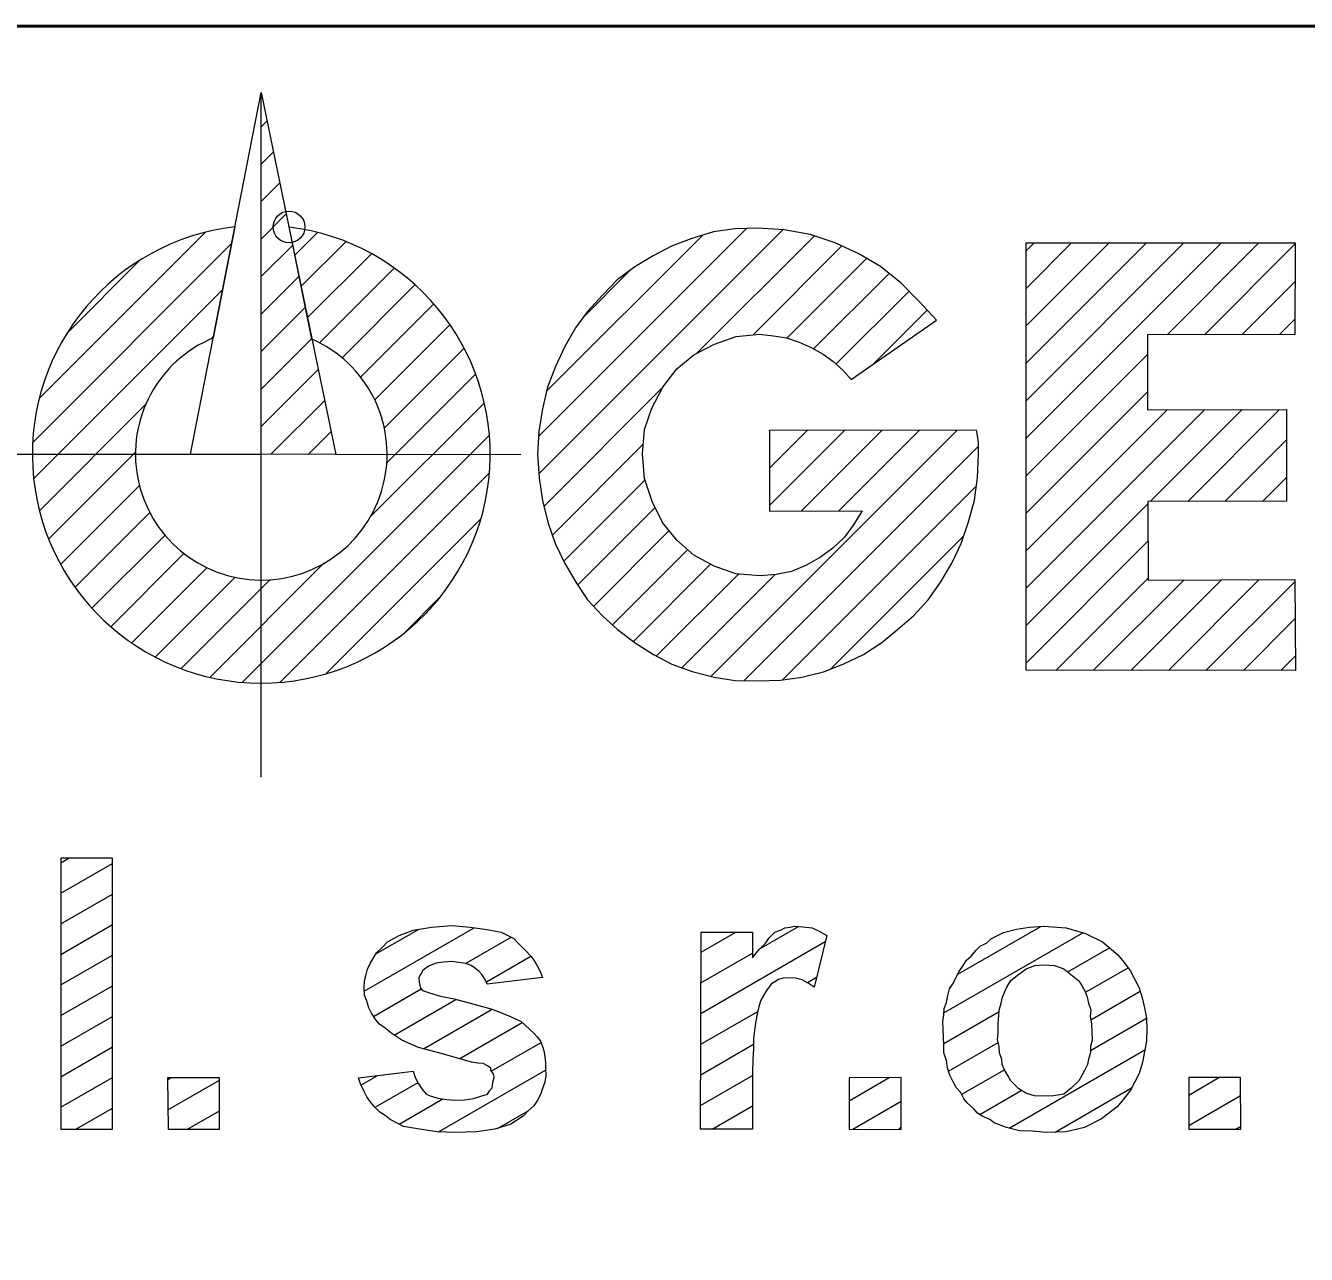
# Model space of a CAD drawing. Extents: x -670514 to -669423, y -1130798 to -1130123.
# Drawn here: x -670465.068 to -670460.233, y -1130656.186 to -1130651.548 of the extents above; entities that cross this region are included whole.
import ezdxf

# ---------------------------------------------------------------- set-up
doc = ezdxf.new("R2010")
doc.units = 0
doc.header["$LTSCALE"] = 0.24
doc.header["$PDMODE"] = 32
doc.header["$PDSIZE"] = 0.12
doc.layers.add('61', color=7, linetype='Continuous', lineweight=13)

msp = doc.modelspace()

# ---------------------------------------------------------------- linework, layer by layer
at = {"layer": '61'}
for p, q in [((-670464.445, -1130653.166), (-670464.179, -1130651.8)), ((-670464.178, -1130652.69), (-670464.179, -1130651.8)), ((-670464.178, -1130651.93), (-670464.156, -1130651.908)), ((-670464.178, -1130652.071), (-670464.132, -1130652.025)), ((-670464.178, -1130652.212), (-670464.108, -1130652.142)), ((-670464.178, -1130652.354), (-670464.084, -1130652.259)), ((-670465.015, -1130652.954), (-670464.39, -1130652.329)), ((-670464.278, -1130652.308), (-670464.36, -1130652.727)), ((-670463.987, -1130652.731), (-670464.073, -1130652.308)), ((-670464.051, -1130652.415), (-670463.966, -1130652.329)), ((-670463.131, -1130653.099), (-670462.345, -1130652.313)), ((-670463.13, -1130653.24), (-670462.209, -1130652.319)), ((-670463.102, -1130652.929), (-670462.513, -1130652.34)), ((-670462.534, -1130652.785), (-670462.09, -1130652.341)), ((-670465.04, -1130653.121), (-670464.29, -1130652.371)), ((-670464.178, -1130652.495), (-670464.059, -1130652.377)), ((-670464.027, -1130652.532), (-670463.859, -1130652.364)), ((-670462.323, -1130652.716), (-670461.987, -1130652.379)), ((-670461.291, -1130652.398), (-670461.261, -1130652.368)), ((-670461.291, -1130652.54), (-670461.119, -1130652.368)), ((-670461.291, -1130652.681), (-670460.978, -1130652.368)), ((-670461.291, -1130652.822), (-670460.837, -1130652.368)), ((-670461.291, -1130652.964), (-670460.695, -1130652.368)), ((-670461.291, -1130653.105), (-670460.554, -1130652.368)), ((-670460.759, -1130652.715), (-670460.412, -1130652.368)), ((-670460.617, -1130652.715), (-670460.275, -1130652.372)), ((-670464.908, -1130652.706), (-670464.637, -1130652.435)), ((-670464.003, -1130652.65), (-670463.762, -1130652.409)), ((-670462.193, -1130652.727), (-670461.892, -1130652.426)), ((-670464.178, -1130652.637), (-670464.035, -1130652.494)), ((-670463.958, -1130652.746), (-670463.676, -1130652.464)), ((-670462.961, -1130652.647), (-670462.786, -1130652.471)), ((-670462.093, -1130652.768), (-670461.808, -1130652.484)), ((-670465.036, -1130653.258), (-670464.325, -1130652.547)), ((-670463.873, -1130652.802), (-670463.598, -1130652.527)), ((-670460.476, -1130652.714), (-670460.275, -1130652.514)), ((-670462.008, -1130652.825), (-670461.733, -1130652.55)), ((-670464.178, -1130652.778), (-670464.011, -1130652.611)), ((-670463.804, -1130652.875), (-670463.528, -1130652.599)), ((-670461.868, -1130652.826), (-670461.664, -1130652.622)), ((-670464.178, -1130654.385), (-670464.178, -1130652.69)), ((-670463.75, -1130652.962), (-670463.466, -1130652.678)), ((-670460.334, -1130652.714), (-670460.276, -1130652.656)), ((-670464.367, -1130652.731), (-670464.359, -1130652.723)), ((-670464.178, -1130652.92), (-670463.987, -1130652.729)), ((-670463.714, -1130653.067), (-670463.412, -1130652.766)), ((-670461.291, -1130653.247), (-670460.833, -1130652.789)), ((-670464.178, -1130653.061), (-670463.963, -1130652.846)), ((-670463.705, -1130653.2), (-670463.369, -1130652.864)), ((-670463.111, -1130653.363), (-670462.662, -1130652.913)), ((-670461.291, -1130653.388), (-670460.833, -1130652.93)), ((-670465.015, -1130653.379), (-670464.614, -1130652.977)), ((-670464.142, -1130653.166), (-670463.938, -1130652.963)), ((-670463.768, -1130653.404), (-670463.337, -1130652.973)), ((-670461.291, -1130653.53), (-670460.759, -1130652.998)), ((-670461.291, -1130653.671), (-670460.618, -1130652.998)), ((-670460.823, -1130653.344), (-670460.476, -1130652.997)), ((-670460.681, -1130653.344), (-670460.334, -1130652.997)), ((-670464.001, -1130653.167), (-670463.914, -1130653.08)), ((-670462.48, -1130654.004), (-670461.551, -1130653.075)), ((-670462.26, -1130653.077), (-670462.259, -1130653.076)), ((-670462.26, -1130653.218), (-670462.118, -1130653.076)), ((-670462.26, -1130653.36), (-670461.976, -1130653.076)), ((-670462.14, -1130653.381), (-670461.834, -1130653.075)), ((-670461.998, -1130653.38), (-670461.693, -1130653.075)), ((-670464.249, -1130654.026), (-670463.318, -1130653.095)), ((-670463.079, -1130653.472), (-670462.736, -1130653.128)), ((-670460.539, -1130653.343), (-670460.308, -1130653.112)), ((-670465.142, -1130653.166), (-670464.445, -1130653.166)), ((-670464.98, -1130653.485), (-670464.653, -1130653.158)), ((-670464.445, -1130653.166), (-670464.178, -1130653.166)), ((-670463.897, -1130653.167), (-670463.198, -1130653.166)), ((-670462.355, -1130654.02), (-670461.471, -1130653.136)), ((-670464.107, -1130654.026), (-670463.317, -1130653.236)), ((-670463.036, -1130653.57), (-670462.73, -1130653.264)), ((-670460.397, -1130653.343), (-670460.308, -1130653.254)), ((-670464.935, -1130653.581), (-670464.638, -1130653.284)), ((-670462.211, -1130654.018), (-670461.479, -1130653.286)), ((-670462.984, -1130653.66), (-670462.691, -1130653.367)), ((-670461.291, -1130653.812), (-670460.832, -1130653.353)), ((-670464.88, -1130653.668), (-670464.598, -1130653.386)), ((-670463.933, -1130653.993), (-670463.349, -1130653.41)), ((-670462.924, -1130653.741), (-670462.638, -1130653.454)), ((-670464.817, -1130653.747), (-670464.541, -1130653.471)), ((-670462.028, -1130653.976), (-670461.526, -1130653.474)), ((-670461.291, -1130653.954), (-670460.831, -1130653.494)), ((-670464.746, -1130653.817), (-670464.47, -1130653.54)), ((-670462.852, -1130653.81), (-670462.568, -1130653.526)), ((-670464.666, -1130653.878), (-670464.382, -1130653.594)), ((-670464.371, -1130654.007), (-670463.94, -1130653.576)), ((-670462.773, -1130653.873), (-670462.482, -1130653.581)), ((-670464.577, -1130653.931), (-670464.276, -1130653.63)), ((-670464.48, -1130653.975), (-670464.144, -1130653.639)), ((-670462.687, -1130653.928), (-670462.377, -1130653.618)), ((-670462.59, -1130653.972), (-670462.238, -1130653.62)), ((-670461.177, -1130653.981), (-670460.83, -1130653.634)), ((-670461.036, -1130653.981), (-670460.695, -1130653.641)), ((-670460.894, -1130653.981), (-670460.553, -1130653.64)), ((-670460.753, -1130653.982), (-670460.411, -1130653.639)), ((-670460.612, -1130653.982), (-670460.277, -1130653.647)), ((-670463.634, -1130653.836), (-670463.504, -1130653.706)), ((-670460.47, -1130653.982), (-670460.276, -1130653.787)), ((-670460.329, -1130653.982), (-670460.274, -1130653.927)), ((-670464.935, -1130654.708), (-670464.904, -1130654.69)), ((-670464.935, -1130654.823), (-670464.74, -1130654.711)), ((-670464.935, -1130654.939), (-670464.74, -1130654.826)), ((-670464.935, -1130655.054), (-670464.74, -1130654.941)), ((-670463.789, -1130655.193), (-670463.374, -1130654.953)), ((-670463.745, -1130655.052), (-670463.585, -1130654.96)), ((-670462.298, -1130655.034), (-670462.15, -1130654.949)), ((-670461.549, -1130655.129), (-670461.235, -1130654.948)), ((-670463.407, -1130655.088), (-670463.235, -1130654.989)), ((-670462.519, -1130655.277), (-670462.049, -1130655.005)), ((-670462.518, -1130655.046), (-670462.387, -1130654.97)), ((-670461.601, -1130655.274), (-670461.077, -1130654.972)), ((-670464.935, -1130655.169), (-670464.74, -1130655.057)), ((-670463.328, -1130655.158), (-670463.16, -1130655.061)), ((-670462.519, -1130655.161), (-670462.324, -1130655.049)), ((-670461.134, -1130655.12), (-670460.976, -1130655.029)), ((-670461.067, -1130655.197), (-670460.906, -1130655.104)), ((-670462.116, -1130655.16), (-670462.082, -1130655.14)), ((-670464.934, -1130655.285), (-670464.74, -1130655.172)), ((-670463.754, -1130655.288), (-670463.574, -1130655.184)), ((-670461.047, -1130655.301), (-670460.86, -1130655.193)), ((-670463.676, -1130655.359), (-670463.443, -1130655.224)), ((-670464.934, -1130655.4), (-670464.739, -1130655.288)), ((-670463.565, -1130655.41), (-670463.306, -1130655.26)), ((-670462.519, -1130655.393), (-670462.304, -1130655.269)), ((-670461.601, -1130655.39), (-670461.393, -1130655.27)), ((-670461.048, -1130655.417), (-670460.837, -1130655.295)), ((-670463.429, -1130655.447), (-670463.193, -1130655.311)), ((-670463.31, -1130655.494), (-670463.122, -1130655.386)), ((-670462.519, -1130655.508), (-670462.32, -1130655.393)), ((-670461.584, -1130655.495), (-670461.396, -1130655.387)), ((-670464.934, -1130655.516), (-670464.739, -1130655.403)), ((-670461.355, -1130655.71), (-670460.843, -1130655.414)), ((-670463.509, -1130655.724), (-670463.105, -1130655.491)), ((-670461.534, -1130655.582), (-670461.373, -1130655.489)), ((-670464.934, -1130655.631), (-670464.739, -1130655.519)), ((-670464.532, -1130655.527), (-670464.521, -1130655.52)), ((-670464.531, -1130655.641), (-670464.336, -1130655.529)), ((-670463.802, -1130655.547), (-670463.741, -1130655.512)), ((-670463.748, -1130655.631), (-670463.586, -1130655.538)), ((-670462.52, -1130655.624), (-670462.324, -1130655.511)), ((-670461.959, -1130655.606), (-670461.808, -1130655.519)), ((-670460.677, -1130655.585), (-670460.563, -1130655.519)), ((-670461.466, -1130655.658), (-670461.309, -1130655.567)), ((-670461.181, -1130655.725), (-670460.893, -1130655.558)), ((-670460.677, -1130655.7), (-670460.482, -1130655.587)), ((-670464.878, -1130655.714), (-670464.739, -1130655.634)), ((-670463.658, -1130655.695), (-670463.493, -1130655.599)), ((-670462.476, -1130655.714), (-670462.324, -1130655.626)), ((-670461.945, -1130655.714), (-670461.762, -1130655.608)), ((-670464.457, -1130655.714), (-670464.336, -1130655.644)), ((-670463.286, -1130655.711), (-670463.17, -1130655.644)), ((-670461.771, -1130655.714), (-670461.764, -1130655.706)), ((-670460.501, -1130655.714), (-670460.481, -1130655.703))]:
    msp.add_line(p, q, dxfattribs=at)
at = {"layer": '61', "lineweight": 53}
msp.add_lwpolyline([(-670509.297, -1130671.564), (-670449.3, -1130671.545), (-670449.301, -1130651.548), (-670509.3, -1130651.56)], close=True, dxfattribs=at)
at = {"layer": '61'}
for points in [[(-670463.987, -1130652.729), (-670463.896, -1130653.167), (-670464.178, -1130653.166), (-670464.178, -1130651.8)], [(-670460.276, -1130652.714), (-670460.833, -1130652.715), (-670460.833, -1130652.998), (-670460.308, -1130652.997), (-670460.308, -1130653.343), (-670460.832, -1130653.344), (-670460.83, -1130653.641), (-670460.277, -1130653.639), (-670460.274, -1130653.982), (-670461.291, -1130653.981), (-670461.291, -1130652.368), (-670460.275, -1130652.368)], [(-670464.935, -1130654.69), (-670464.934, -1130655.714), (-670464.739, -1130655.714), (-670464.74, -1130654.69)], [(-670462.52, -1130655.714), (-670462.518, -1130654.97), (-670462.324, -1130654.97), (-670462.324, -1130655.067), (-670462.299, -1130655.035), (-670462.275, -1130655.011), (-670462.26, -1130654.99), (-670462.239, -1130654.97), (-670462.218, -1130654.962), (-670462.202, -1130654.954), (-670462.182, -1130654.951), (-670462.166, -1130654.947), (-670462.134, -1130654.95), (-670462.099, -1130654.954), (-670462.072, -1130654.966), (-670462.043, -1130654.983), (-670462.091, -1130655.178), (-670462.113, -1130655.162), (-670462.136, -1130655.15), (-670462.162, -1130655.144), (-670462.19, -1130655.142), (-670462.208, -1130655.144), (-670462.226, -1130655.148), (-670462.239, -1130655.157), (-670462.252, -1130655.165), (-670462.268, -1130655.186), (-670462.279, -1130655.203), (-670462.292, -1130655.227), (-670462.3, -1130655.251), (-670462.304, -1130655.267), (-670462.308, -1130655.286), (-670462.312, -1130655.313), (-670462.316, -1130655.34), (-670462.32, -1130655.373), (-670462.32, -1130655.409), (-670462.323, -1130655.45), (-670462.324, -1130655.496), (-670462.324, -1130655.714)], [(-670464.532, -1130655.52), (-670464.53, -1130655.714), (-670464.336, -1130655.714), (-670464.336, -1130655.52)], [(-670461.762, -1130655.519), (-670461.959, -1130655.52), (-670461.959, -1130655.714), (-670461.762, -1130655.715)], [(-670460.482, -1130655.519), (-670460.677, -1130655.519), (-670460.677, -1130655.713), (-670460.481, -1130655.714)]]:
    msp.add_lwpolyline(points, close=True, dxfattribs=at)
for points in [[(-670461.922, -1130652.409), (-670462.012, -1130652.368), (-670462.106, -1130652.336), (-670462.204, -1130652.319), (-670462.305, -1130652.312), (-670462.39, -1130652.315), (-670462.471, -1130652.327), (-670462.553, -1130652.352), (-670462.629, -1130652.38), (-670462.699, -1130652.417), (-670462.768, -1130652.458), (-670462.834, -1130652.507), (-670462.889, -1130652.564), (-670462.947, -1130652.627), (-670462.992, -1130652.689), (-670463.032, -1130652.759), (-670463.067, -1130652.835), (-670463.098, -1130652.913), (-670463.117, -1130652.994), (-670463.13, -1130653.08), (-670463.135, -1130653.166), (-670463.129, -1130653.255), (-670463.117, -1130653.341), (-670463.096, -1130653.422), (-670463.069, -1130653.503), (-670463.033, -1130653.576), (-670462.991, -1130653.649), (-670462.947, -1130653.716), (-670462.89, -1130653.776), (-670462.833, -1130653.828), (-670462.767, -1130653.878), (-670462.698, -1130653.922), (-670462.628, -1130653.958), (-670462.552, -1130653.986), (-670462.469, -1130654.007), (-670462.389, -1130654.02), (-670462.305, -1130654.021), (-670462.218, -1130654.019), (-670462.137, -1130654.007), (-670462.056, -1130653.987)], [(-670462.26, -1130653.076), (-670462.26, -1130653.381), (-670461.91, -1130653.38), (-670461.943, -1130653.432), (-670461.977, -1130653.479), (-670462.02, -1130653.52), (-670462.067, -1130653.554), (-670462.12, -1130653.584), (-670462.177, -1130653.609), (-670462.235, -1130653.62), (-670462.296, -1130653.625), (-670462.387, -1130653.617), (-670462.468, -1130653.589), (-670462.545, -1130653.547), (-670462.609, -1130653.49), (-670462.663, -1130653.423), (-670462.703, -1130653.344), (-670462.732, -1130653.258), (-670462.739, -1130653.165), (-670462.731, -1130653.072), (-670462.704, -1130652.992), (-670462.662, -1130652.913), (-670462.609, -1130652.844), (-670462.545, -1130652.791), (-670462.467, -1130652.75), (-670462.386, -1130652.722), (-670462.297, -1130652.713), (-670462.245, -1130652.719), (-670462.195, -1130652.726), (-670462.147, -1130652.743), (-670462.102, -1130652.763), (-670462.057, -1130652.788), (-670462.02, -1130652.815), (-670461.983, -1130652.848), (-670461.951, -1130652.884), (-670461.629, -1130652.66), (-670461.695, -1130652.589), (-670461.764, -1130652.519), (-670461.841, -1130652.457), (-670461.922, -1130652.409)], [(-670462.056, -1130653.987), (-670461.979, -1130653.957), (-670461.905, -1130653.922), (-670461.835, -1130653.876), (-670461.776, -1130653.827), (-670461.715, -1130653.774), (-670461.661, -1130653.715), (-670461.613, -1130653.648), (-670461.571, -1130653.577), (-670461.536, -1130653.503), (-670461.508, -1130653.421), (-670461.486, -1130653.339), (-670461.475, -1130653.255), (-670461.471, -1130653.166), (-670461.471, -1130653.141), (-670461.471, -1130653.122), (-670461.475, -1130653.095), (-670461.478, -1130653.075), (-670462.26, -1130653.076)], [(-670463.811, -1130655.52), (-670463.604, -1130655.495), (-670463.597, -1130655.519), (-670463.584, -1130655.542), (-670463.572, -1130655.561), (-670463.556, -1130655.581), (-670463.537, -1130655.589), (-670463.512, -1130655.597), (-670463.478, -1130655.601), (-670463.445, -1130655.604), (-670463.409, -1130655.603), (-670463.377, -1130655.598), (-670463.349, -1130655.589), (-670463.324, -1130655.581), (-670463.316, -1130655.569), (-670463.307, -1130655.557), (-670463.304, -1130655.536), (-670463.299, -1130655.519), (-670463.3, -1130655.511), (-670463.303, -1130655.503), (-670463.312, -1130655.491), (-670463.311, -1130655.483), (-670463.324, -1130655.474), (-670463.34, -1130655.466), (-670463.36, -1130655.464), (-670463.384, -1130655.46), (-670463.494, -1130655.429), (-670463.585, -1130655.405), (-670463.648, -1130655.377), (-670463.689, -1130655.35), (-670463.71, -1130655.332), (-670463.732, -1130655.317), (-670463.746, -1130655.301), (-670463.762, -1130655.276), (-670463.772, -1130655.256), (-670463.779, -1130655.231), (-670463.788, -1130655.208), (-670463.789, -1130655.179), (-670463.788, -1130655.153), (-670463.783, -1130655.135), (-670463.777, -1130655.109), (-670463.767, -1130655.088), (-670463.755, -1130655.069), (-670463.743, -1130655.048), (-670463.722, -1130655.028), (-670463.702, -1130655.007), (-670463.657, -1130654.983), (-670463.604, -1130654.963), (-670463.535, -1130654.951), (-670463.459, -1130654.945), (-670463.389, -1130654.951), (-670463.325, -1130654.96), (-670463.272, -1130654.97), (-670463.225, -1130654.994), (-670463.21, -1130655.01), (-670463.195, -1130655.025), (-670463.179, -1130655.04), (-670463.161, -1130655.06), (-670463.149, -1130655.076), (-670463.136, -1130655.097), (-670463.124, -1130655.121), (-670463.117, -1130655.141), (-670463.325, -1130655.166), (-670463.331, -1130655.151), (-670463.345, -1130655.13), (-670463.357, -1130655.117), (-670463.373, -1130655.104), (-670463.386, -1130655.096), (-670463.406, -1130655.088), (-670463.432, -1130655.085), (-670463.459, -1130655.081), (-670463.491, -1130655.083), (-670463.518, -1130655.087), (-670463.544, -1130655.097), (-670463.557, -1130655.106), (-670463.568, -1130655.114), (-670463.575, -1130655.126), (-670463.579, -1130655.134), (-670463.583, -1130655.142), (-670463.582, -1130655.159), (-670463.58, -1130655.17), (-670463.577, -1130655.181), (-670463.569, -1130655.19), (-670463.543, -1130655.199), (-670463.502, -1130655.211), (-670463.45, -1130655.222), (-670463.385, -1130655.239), (-670463.307, -1130655.26), (-670463.246, -1130655.285), (-670463.197, -1130655.307), (-670463.165, -1130655.336), (-670463.148, -1130655.353), (-670463.137, -1130655.365), (-670463.124, -1130655.381), (-670463.117, -1130655.402), (-670463.112, -1130655.418), (-670463.107, -1130655.439), (-670463.105, -1130655.462), (-670463.105, -1130655.483), (-670463.104, -1130655.511), (-670463.108, -1130655.536)], [(-670461.601, -1130655.426), (-670461.601, -1130655.397), (-670461.603, -1130655.369), (-670461.604, -1130655.335), (-670461.605, -1130655.307), (-670461.601, -1130655.282), (-670461.6, -1130655.258), (-670461.592, -1130655.235), (-670461.587, -1130655.209), (-670461.58, -1130655.184), (-670461.567, -1130655.165), (-670461.555, -1130655.141), (-670461.545, -1130655.12), (-670461.528, -1130655.096), (-670461.516, -1130655.075), (-670461.498, -1130655.06), (-670461.481, -1130655.039), (-670461.463, -1130655.022), (-670461.44, -1130655.012), (-670461.421, -1130654.994), (-670461.376, -1130654.971), (-670461.327, -1130654.958), (-670461.278, -1130654.951), (-670461.225, -1130654.947), (-670461.14, -1130654.954), (-670461.067, -1130654.975)], [(-670461.067, -1130654.975), (-670461.003, -1130655.006), (-670460.945, -1130655.055), (-670460.922, -1130655.083), (-670460.898, -1130655.115), (-670460.881, -1130655.149), (-670460.864, -1130655.18), (-670460.853, -1130655.218), (-670460.844, -1130655.255), (-670460.837, -1130655.294), (-670460.835, -1130655.336), (-670460.836, -1130655.38), (-670460.844, -1130655.421), (-670460.852, -1130655.461), (-670460.864, -1130655.504), (-670460.881, -1130655.535), (-670460.897, -1130655.566), (-670460.923, -1130655.6), (-670460.947, -1130655.629), (-670461.007, -1130655.674), (-670461.071, -1130655.707), (-670461.14, -1130655.723), (-670461.215, -1130655.726), (-670461.267, -1130655.721), (-670461.316, -1130655.72), (-670461.365, -1130655.707), (-670461.411, -1130655.69), (-670461.428, -1130655.677), (-670461.454, -1130655.666), (-670461.474, -1130655.653), (-670461.49, -1130655.636), (-670461.511, -1130655.617), (-670461.526, -1130655.599), (-670461.538, -1130655.574), (-670461.555, -1130655.556), (-670461.567, -1130655.532), (-670461.58, -1130655.507), (-670461.588, -1130655.482), (-670461.592, -1130655.454), (-670461.601, -1130655.426)], [(-670461.362, -1130655.175), (-670461.348, -1130655.152), (-670461.319, -1130655.129), (-670461.291, -1130655.108), (-670461.258, -1130655.096), (-670461.225, -1130655.093), (-670461.184, -1130655.096), (-670461.148, -1130655.108), (-670461.123, -1130655.129), (-670461.092, -1130655.153)], [(-670461.092, -1130655.153), (-670461.079, -1130655.174), (-670461.068, -1130655.194), (-670461.06, -1130655.215), (-670461.055, -1130655.238), (-670461.047, -1130655.263), (-670461.049, -1130655.288), (-670461.044, -1130655.316), (-670461.043, -1130655.348), (-670461.042, -1130655.377), (-670461.048, -1130655.401), (-670461.048, -1130655.425), (-670461.056, -1130655.449), (-670461.059, -1130655.47), (-670461.069, -1130655.49), (-670461.08, -1130655.511), (-670461.092, -1130655.531), (-670461.121, -1130655.559), (-670461.148, -1130655.581), (-670461.187, -1130655.588), (-670461.227, -1130655.589), (-670461.259, -1130655.588), (-670461.29, -1130655.579), (-670461.319, -1130655.561), (-670461.349, -1130655.531), (-670461.36, -1130655.511), (-670461.373, -1130655.49), (-670461.381, -1130655.469), (-670461.383, -1130655.45), (-670461.392, -1130655.426), (-670461.393, -1130655.402), (-670461.399, -1130655.376), (-670461.397, -1130655.349), (-670461.397, -1130655.315), (-670461.394, -1130655.286), (-670461.393, -1130655.264), (-670461.385, -1130655.238), (-670461.38, -1130655.215), (-670461.371, -1130655.194), (-670461.362, -1130655.175)], [(-670463.108, -1130655.536), (-670463.116, -1130655.56), (-670463.124, -1130655.583), (-670463.137, -1130655.606), (-670463.149, -1130655.625), (-670463.17, -1130655.644), (-670463.19, -1130655.665), (-670463.236, -1130655.695), (-670463.296, -1130655.714), (-670463.365, -1130655.723), (-670463.446, -1130655.726), (-670463.514, -1130655.724), (-670463.581, -1130655.714), (-670463.641, -1130655.704), (-670463.692, -1130655.677), (-670463.71, -1130655.662), (-670463.731, -1130655.649), (-670463.75, -1130655.629), (-670463.763, -1130655.614), (-670463.779, -1130655.592), (-670463.791, -1130655.569), (-670463.804, -1130655.543), (-670463.811, -1130655.52)]]:
    msp.add_lwpolyline(points, dxfattribs=at)
for radius, start, end in [(0.864, 96.6384, 83.0523), (0.475, 112.4672, 66.2279)]:
    msp.add_arc((-670464.178, -1130653.166), radius, start, end, dxfattribs=at)
msp.add_point((-670464.073, -1130652.308), dxfattribs=at)

doc.saveas('drawing.dxf')
